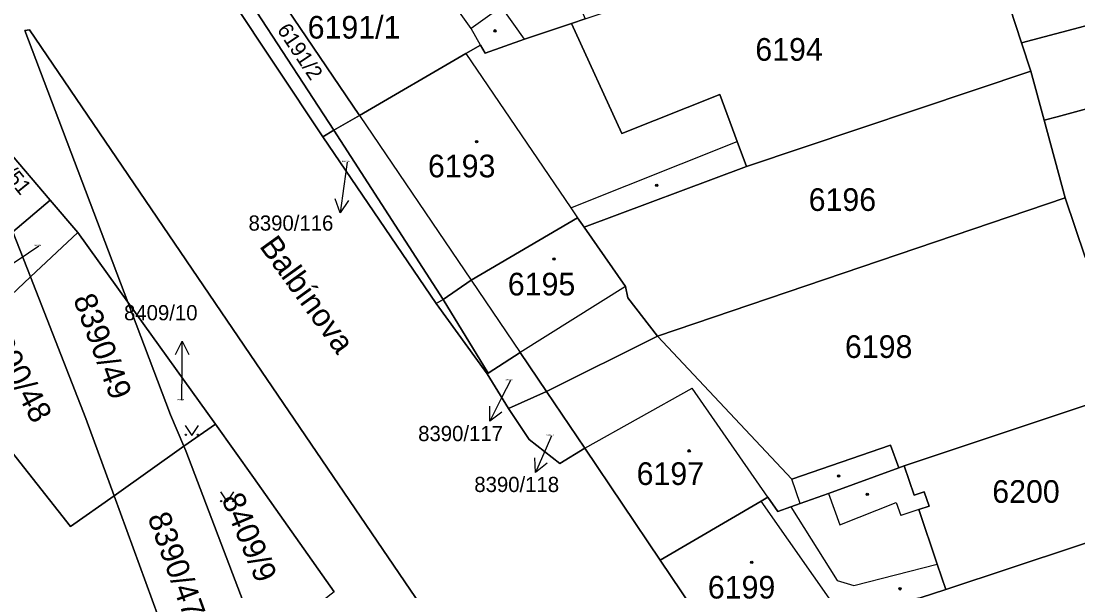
# Model space of a CAD drawing. Extents: x -596233 to -595156, y -1161235 to -1159375.
# Drawn here: x -595583.4 to -595504.1, y -1160142 to -1160099.2 of the extents above; entities that cross this region are included whole.
import ezdxf

# ---------------------------------------------------------------- set-up
doc = ezdxf.new("R2010")
doc.units = 0
for name, color, linetype in [('KN_CAR_KR', 7, 'Continuous'), ('KN_KULTURY', 7, 'Continuous'), ('KN_PARC_CIS_POM', 7, 'Continuous'), ('KN_PARC_CIS_POZ', 7, 'Continuous'), ('KN_PARC_CIS_STAV', 7, 'Continuous'), ('KN_PARC_PLOCHA', 7, 'Continuous'), ('KN_ULICE', 7, 'Continuous'), ('PARC_C_SIPKA', 7, 'Continuous'), ('parcely_l', 7, 'Continuous')]:
    doc.layers.add(name, color=color, linetype=linetype)

msp = doc.modelspace()

# ---------------------------------------------------------------- linework, layer by layer
at = {"layer": 'KN_CAR_KR'}
for points in [[(-595549.61, -1160099.76), (-595552.49, -1160095.71)], [(-595547.32, -1160098.14), (-595549.61, -1160099.76)], [(-595545.6, -1160100.56), (-595547.32, -1160098.14)], [(-595548.9, -1160101.01), (-595549.61, -1160099.76)], [(-595550, -1160101.65), (-595542.13, -1160113.23)], [(-595557.97, -1160106.28), (-595549.6, -1160118.64)], [(-595542.13, -1160113.23), (-595529.67, -1160108.24)], [(-595542.13, -1160113.23), (-595541.63, -1160113.97)], [(-595549.6, -1160118.64), (-595545.92, -1160124.07)], [(-595538.03, -1160119.12), (-595545.92, -1160124.07)], [(-595541.08, -1160131.24), (-595533.04, -1160126.75)], [(-595527.35, -1160134.93), (-595533.04, -1160126.75)], [(-595524.93, -1160135.4), (-595525.57, -1160133.58)], [(-595522.82, -1160134.64), (-595521.97, -1160136.99)], [(-595521.89, -1160143.76), (-595527.87, -1160135.23)], [(-595521.97, -1160136.99), (-595517.73, -1160135.32)], [(-595517.73, -1160135.32), (-595517.39, -1160136.31)], [(-595525.64, -1160135.66), (-595522.17, -1160141.18)], [(-595516.03, -1160135.85), (-595517.39, -1160136.31)], [(-595520.92, -1160141.54), (-595514.65, -1160139.95)], [(-595522.17, -1160141.18), (-595520.92, -1160141.54)]]:
    msp.add_lwpolyline(points, dxfattribs=at)
at = {"layer": 'KN_KULTURY'}
for points in [[(-595571.0518, -1160129.5416), (-595570.5518, -1160130.2916), (-595570.0518, -1160129.5416)], [(-595568.4018, -1160134.5216), (-595567.9018, -1160135.2716), (-595567.4018, -1160134.5216)]]:
    msp.add_lwpolyline(points, dxfattribs=at)
for centre, radius in [((-595547.82, -1160099.94), 0.09), ((-595547.82, -1160099.94), 0.0398), ((-595549.2, -1160108.25), 0.09), ((-595549.2, -1160108.25), 0.0398), ((-595535.69, -1160111.53), 0.09), ((-595535.69, -1160111.53), 0.0398), ((-595543.4, -1160117.06), 0.09), ((-595543.4, -1160117.06), 0.0398), ((-595571.002, -1160130.2414), 0.05), ((-595570.1026, -1160130.2414), 0.05), ((-595533.26, -1160131.45), 0.09), ((-595533.26, -1160131.45), 0.0398), ((-595522.05, -1160133.33), 0.09), ((-595522.05, -1160133.33), 0.0398), ((-595519.9, -1160134.72), 0.09), ((-595519.9, -1160134.72), 0.0398), ((-595568.352, -1160135.2214), 0.05), ((-595567.4526, -1160135.2214), 0.05), ((-595528.57, -1160139.81), 0.09), ((-595528.57, -1160139.81), 0.0398), ((-595517.44, -1160141.8), 0.09), ((-595517.44, -1160141.8), 0.0398)]:
    msp.add_circle(centre, radius, dxfattribs=at)
at = {"layer": 'KN_PARC_PLOCHA'}
for points in [[(-595549.64, -1160148.55), (-595564.1, -1160127.27), (-595565.76, -1160124.85), (-595582.73, -1160099.87), (-595583.07, -1160099.91), (-595575.35, -1160120.3), (-595579.1, -1160115.07), (-595581.17, -1160112.64), (-595587.75, -1160104.93), (-595588.65, -1160103.88), (-595596.92, -1160093.72), (-595594.91, -1160092.03), (-595603, -1160081.3), (-595620.32, -1160057.13), (-595623.36, -1160054.01), (-595633.09, -1160043.93), (-595632.45, -1160042.31), (-595632.71, -1160040.02), (-595634.71, -1160027.75)], [(-595612.54, -1160030.12), (-595610.47, -1160035.3), (-595608.5, -1160040.25), (-595606.74, -1160044.26), (-595606.38, -1160045.31), (-595603.51, -1160044.09), (-595588.56, -1160066.06), (-595560.72, -1160107.88), (-595552.22, -1160120.4), (-595548.4, -1160125.66), (-595546.8, -1160128.27), (-595545.26, -1160130.59), (-595542.95, -1160132.41), (-595541.08, -1160131.24), (-595535.43, -1160139.64), (-595529.87, -1160147.93)], [(-595593.2, -1160156.17), (-595606.42, -1160122.44), (-595611.61, -1160106.78), (-595602.05, -1160098.15), (-595596.92, -1160093.72), (-595588.65, -1160103.88), (-595605.14, -1160118.82), (-595600.62, -1160124.08), (-595589.35, -1160113.86), (-595586.2, -1160116.91), (-595583.97, -1160115.01), (-595582.65, -1160118.39), (-595589.39, -1160124.76), (-595579.66, -1160137.12), (-595576.39, -1160134.82), (-595570.69, -1160150.44)], [(-595559.87, -1160142.02), (-595565.93, -1160133.44), (-595568.79, -1160129.45), (-595575.35, -1160120.3), (-595583.07, -1160099.91), (-595582.73, -1160099.87), (-595565.76, -1160124.85), (-595564.1, -1160127.27), (-595549.64, -1160148.55)]]:
    msp.add_lwpolyline(points, dxfattribs=at)
for points in [[(-595583.34, -1160071.37), (-595579.45, -1160077.36), (-595575.55, -1160083.36), (-595569.47, -1160092.7), (-595565.68, -1160098.54), (-595559.91, -1160107.4), (-595560.72, -1160107.88), (-595588.56, -1160066.06), (-595587.37, -1160065.18)], [(-595483.31, -1160092.12), (-595492.44, -1160096.53), (-595496.33, -1160097.66), (-595508.33, -1160100.85), (-595510.09, -1160095.47), (-595498.92, -1160092.12), (-595494.99, -1160090.94), (-595485.96, -1160086.6)], [(-595510.09, -1160095.47), (-595508.33, -1160100.85), (-595507.64, -1160102.96), (-595528.97, -1160110.11), (-595529.67, -1160108.24), (-595530.97, -1160104.72), (-595538.31, -1160107.64), (-595542.07, -1160099.38), (-595541.06, -1160099.04), (-595513.79, -1160089.94), (-595512.1, -1160089.31)], [(-595541.06, -1160099.04), (-595542.07, -1160099.38), (-595545.6, -1160100.56), (-595548.55, -1160101.62), (-595548.9, -1160101.01), (-595550, -1160101.65), (-595557.97, -1160106.28), (-595563.93, -1160097.48), (-595555.31, -1160092.47), (-595553.22, -1160091.23), (-595551.57, -1160090.25), (-595550.89, -1160091.53), (-595547.99, -1160090.63), (-595545.11, -1160089.62)], [(-595480.67, -1160097.61), (-595489.92, -1160102.05), (-595493.77, -1160103.14), (-595505.67, -1160106.38), (-595506.64, -1160106.65), (-595507.64, -1160102.96), (-595508.33, -1160100.85), (-595496.33, -1160097.66), (-595492.44, -1160096.53), (-595483.31, -1160092.12)], [(-595557.97, -1160106.28), (-595559.91, -1160107.4), (-595565.68, -1160098.54), (-595563.93, -1160097.48)], [(-595528.97, -1160110.11), (-595541.14, -1160114.67), (-595541.63, -1160113.97), (-595549.6, -1160118.64), (-595551.71, -1160120.1), (-595559.91, -1160107.4), (-595557.97, -1160106.28), (-595550, -1160101.65), (-595548.9, -1160101.01), (-595548.55, -1160101.62), (-595545.6, -1160100.56), (-595542.07, -1160099.38), (-595538.31, -1160107.64), (-595530.97, -1160104.72), (-595529.67, -1160108.24)], [(-595506.64, -1160106.65), (-595505.05, -1160112.47), (-595535.63, -1160122.84), (-595537.86, -1160119.98), (-595538.03, -1160119.12), (-595541.14, -1160114.67), (-595528.97, -1160110.11), (-595507.64, -1160102.96)], [(-595489.24, -1160113.06), (-595503.56, -1160116.93), (-595505.05, -1160112.47), (-595506.64, -1160106.65), (-595505.67, -1160106.38), (-595493.77, -1160103.14)], [(-595581.17, -1160112.64), (-595583.97, -1160115.01), (-595586.52, -1160108.46), (-595587.75, -1160104.93)], [(-595551.71, -1160120.1), (-595552.22, -1160120.4), (-595560.72, -1160107.88), (-595559.91, -1160107.4)], [(-595503.56, -1160116.93), (-595500.21, -1160126.94), (-595500.78, -1160127.13), (-595501.48, -1160127.36), (-595502.43, -1160127.68), (-595517.13, -1160132.58), (-595517.53, -1160132.72), (-595518.16, -1160131.03), (-595525.57, -1160133.58), (-595535.63, -1160122.84), (-595505.05, -1160112.47)], [(-595579.1, -1160115.07), (-595582.65, -1160118.39), (-595583.97, -1160115.01), (-595581.17, -1160112.64)], [(-595541.14, -1160114.67), (-595538.03, -1160119.12), (-595537.86, -1160119.98), (-595535.63, -1160122.84), (-595543.95, -1160126.99), (-595545.92, -1160124.07), (-595548.34, -1160125.62), (-595551.71, -1160120.1), (-595549.6, -1160118.64), (-595541.63, -1160113.97)], [(-595575.35, -1160120.3), (-595572.15, -1160128.75), (-595571.15, -1160131.11), (-595576.39, -1160134.82), (-595578.51, -1160129.03), (-595582.65, -1160118.39), (-595579.1, -1160115.07)], [(-595576.39, -1160134.82), (-595579.66, -1160137.12), (-595589.39, -1160124.76), (-595582.65, -1160118.39), (-595578.51, -1160129.03)], [(-595568.79, -1160129.45), (-595571.15, -1160131.11), (-595572.15, -1160128.75), (-595575.35, -1160120.3)], [(-595543.95, -1160126.99), (-595546.8, -1160128.27), (-595548.4, -1160125.66), (-595552.22, -1160120.4), (-595551.71, -1160120.1), (-595548.34, -1160125.62), (-595545.92, -1160124.07)], [(-595517.53, -1160132.72), (-595522.82, -1160134.64), (-595524.93, -1160135.4), (-595525.64, -1160135.66), (-595526.62, -1160136.01), (-595527.35, -1160134.93), (-595527.87, -1160135.23), (-595535.43, -1160139.64), (-595541.08, -1160131.24), (-595543.95, -1160126.99), (-595535.63, -1160122.84), (-595525.57, -1160133.58), (-595518.16, -1160131.03)], [(-595541.08, -1160131.24), (-595542.95, -1160132.41), (-595545.26, -1160130.59), (-595546.8, -1160128.27), (-595543.95, -1160126.99)], [(-595499.51, -1160133.2), (-595498.35, -1160136.66), (-595499.31, -1160136.98), (-595514.01, -1160141.86), (-595514.65, -1160139.95), (-595516.03, -1160135.85), (-595515.27, -1160135.6), (-595515.63, -1160134.52), (-595516.39, -1160134.78), (-595517.13, -1160132.58), (-595502.43, -1160127.68), (-595501.48, -1160127.36)], [(-595559.87, -1160142.02), (-595565.36, -1160146.3), (-595571, -1160131.45), (-595571.15, -1160131.11), (-595568.79, -1160129.45), (-595565.93, -1160133.44)], [(-595565.36, -1160146.3), (-595570.69, -1160150.44), (-595576.39, -1160134.82), (-595571.15, -1160131.11), (-595571, -1160131.45)], [(-595514.01, -1160141.86), (-595515.93, -1160142.47), (-595519.88, -1160143.31), (-595521.14, -1160143.58), (-595521.89, -1160143.76), (-595529.87, -1160147.93), (-595535.43, -1160139.64), (-595527.87, -1160135.23), (-595527.35, -1160134.93), (-595526.62, -1160136.01), (-595525.64, -1160135.66), (-595524.93, -1160135.4), (-595522.82, -1160134.64), (-595517.53, -1160132.72), (-595517.13, -1160132.58), (-595516.39, -1160134.78), (-595515.63, -1160134.52), (-595515.27, -1160135.6), (-595516.03, -1160135.85), (-595514.65, -1160139.95)], [(-595497.56, -1160139.01), (-595495.51, -1160145.09), (-595495.18, -1160146.06), (-595496.17, -1160146.35), (-595505.79, -1160149.53), (-595508.85, -1160150.5), (-595509.58, -1160148.25), (-595513.41, -1160148.59), (-595515.93, -1160142.47), (-595514.01, -1160141.86), (-595499.31, -1160136.98), (-595498.35, -1160136.66)]]:
    msp.add_lwpolyline(points, close=True, dxfattribs=at)
at = {"layer": 'PARC_C_SIPKA'}
for points in [[(-595558.91, -1160109.78), (-595559.16, -1160111.6), (-595559.4344, -1160113.5912)], [(-595558.8025, -1160112.6688), (-595559.4344, -1160113.5912), (-595559.7932, -1160112.5323)], [(-595582.03, -1160116.09), (-595582.81, -1160116.62), (-595584.4777, -1160117.742)], [(-595571.7807, -1160124.2154), (-595571.2715, -1160123.2201), (-595570.7807, -1160124.2247)], [(-595571.31, -1160127.65), (-595571.29, -1160125.23), (-595571.2715, -1160123.2201)], [(-595546.66, -1160126.16), (-595547.3, -1160127.43), (-595548.2184, -1160129.2179)], [(-595547.3167, -1160128.5569), (-595548.2184, -1160129.2179), (-595548.2062, -1160128.0999)], [(-595543.57, -1160130.32), (-595543.97, -1160131.24), (-595544.7753, -1160133.0816)], [(-595543.9165, -1160132.3657), (-595544.7753, -1160133.0816), (-595544.8328, -1160131.9651)]]:
    msp.add_lwpolyline(points, dxfattribs=at)
at = {"layer": 'parcely_l'}
for points in [[(-595560.72, -1160107.88), (-595588.56, -1160066.06)], [(-595483.31, -1160092.12), (-595492.44, -1160096.53), (-595496.33, -1160097.66), (-595508.33, -1160100.85)], [(-595510.09, -1160095.47), (-595508.33, -1160100.85)], [(-595557.97, -1160106.28), (-595563.93, -1160097.48)], [(-595565.68, -1160098.54), (-595559.91, -1160107.4)], [(-595541.06, -1160099.04), (-595542.07, -1160099.38)], [(-595575.35, -1160120.3), (-595583.07, -1160099.91), (-595582.73, -1160099.87), (-595565.76, -1160124.85), (-595564.1, -1160127.27), (-595549.64, -1160148.55), (-595547.86, -1160151.1), (-595535.02, -1160170.05), (-595531.59, -1160176.39), (-595528.97, -1160183.55), (-595528.21, -1160186.55), (-595524.38, -1160198.02), (-595520.02, -1160201.88), (-595518.18, -1160207.18), (-595515.46, -1160210.9), (-595520.1, -1160216.4), (-595519.58, -1160217.44), (-595519.36, -1160223.41), (-595519.29, -1160224.66)], [(-595557.97, -1160106.28), (-595550, -1160101.65), (-595548.9, -1160101.01), (-595548.55, -1160101.62), (-595545.6, -1160100.56), (-595542.07, -1160099.38)], [(-595542.07, -1160099.38), (-595538.31, -1160107.64), (-595530.97, -1160104.72), (-595529.67, -1160108.24), (-595528.97, -1160110.11)], [(-595508.33, -1160100.85), (-595507.64, -1160102.96)], [(-595528.97, -1160110.11), (-595507.64, -1160102.96)], [(-595507.64, -1160102.96), (-595506.64, -1160106.65)], [(-595506.64, -1160106.65), (-595505.67, -1160106.38), (-595493.77, -1160103.14)], [(-595587.75, -1160104.93), (-595581.17, -1160112.64)], [(-595559.91, -1160107.4), (-595557.97, -1160106.28)], [(-595505.05, -1160112.47), (-595506.64, -1160106.65)], [(-595560.72, -1160107.88), (-595559.91, -1160107.4)], [(-595551.71, -1160120.1), (-595559.91, -1160107.4)], [(-595552.22, -1160120.4), (-595560.72, -1160107.88)], [(-595528.97, -1160110.11), (-595541.14, -1160114.67)], [(-595505.05, -1160112.47), (-595535.63, -1160122.84)], [(-595503.56, -1160116.93), (-595505.05, -1160112.47)], [(-595581.17, -1160112.64), (-595583.97, -1160115.01)], [(-595579.1, -1160115.07), (-595581.17, -1160112.64)], [(-595541.14, -1160114.67), (-595541.63, -1160113.97), (-595549.6, -1160118.64), (-595551.71, -1160120.1)], [(-595535.63, -1160122.84), (-595537.86, -1160119.98), (-595538.03, -1160119.12), (-595541.14, -1160114.67)], [(-595583.97, -1160115.01), (-595582.65, -1160118.39)], [(-595582.65, -1160118.39), (-595579.1, -1160115.07)], [(-595579.1, -1160115.07), (-595575.35, -1160120.3)], [(-595582.65, -1160118.39), (-595589.39, -1160124.76), (-595579.66, -1160137.12), (-595576.39, -1160134.82)], [(-595576.39, -1160134.82), (-595578.51, -1160129.03), (-595582.65, -1160118.39)], [(-595575.35, -1160120.3), (-595572.15, -1160128.75), (-595571.15, -1160131.11)], [(-595568.79, -1160129.45), (-595575.35, -1160120.3)], [(-595552.22, -1160120.4), (-595551.71, -1160120.1)], [(-595546.8, -1160128.27), (-595548.4, -1160125.66), (-595552.22, -1160120.4)], [(-595551.71, -1160120.1), (-595548.34, -1160125.62), (-595545.92, -1160124.07), (-595543.95, -1160126.99)], [(-595535.63, -1160122.84), (-595543.95, -1160126.99)], [(-595535.63, -1160122.84), (-595525.57, -1160133.58), (-595518.16, -1160131.03), (-595517.53, -1160132.72)], [(-595543.95, -1160126.99), (-595546.8, -1160128.27)], [(-595541.08, -1160131.24), (-595543.95, -1160126.99)], [(-595517.13, -1160132.58), (-595502.43, -1160127.68), (-595501.48, -1160127.36)], [(-595546.8, -1160128.27), (-595545.26, -1160130.59), (-595542.95, -1160132.41), (-595541.08, -1160131.24)], [(-595568.79, -1160129.45), (-595571.15, -1160131.11)], [(-595559.87, -1160142.02), (-595565.93, -1160133.44), (-595568.79, -1160129.45)], [(-595571.15, -1160131.11), (-595576.39, -1160134.82)], [(-595571.15, -1160131.11), (-595571, -1160131.45), (-595565.36, -1160146.3)], [(-595535.43, -1160139.64), (-595541.08, -1160131.24)], [(-595535.43, -1160139.64), (-595527.87, -1160135.23), (-595527.35, -1160134.93), (-595526.62, -1160136.01), (-595525.64, -1160135.66), (-595524.93, -1160135.4), (-595522.82, -1160134.64), (-595517.53, -1160132.72)], [(-595517.53, -1160132.72), (-595517.13, -1160132.58)], [(-595517.13, -1160132.58), (-595516.39, -1160134.78), (-595515.63, -1160134.52), (-595515.27, -1160135.6), (-595516.03, -1160135.85), (-595514.65, -1160139.95), (-595514.01, -1160141.86)], [(-595576.39, -1160134.82), (-595570.69, -1160150.44)], [(-595498.35, -1160136.66), (-595499.31, -1160136.98), (-595514.01, -1160141.86)], [(-595529.87, -1160147.93), (-595535.43, -1160139.64)], [(-595514.01, -1160141.86), (-595515.93, -1160142.47)]]:
    msp.add_lwpolyline(points, dxfattribs=at)

# ---------------------------------------------------------------- texts
at = {"layer": 'KN_PARC_CIS_POM'}
for s, p in [('8390/116', (-595559.2933, -1160109.78)), ('8390/50', (-595582.3633, -1160116.09)), ('8390/117', (-595547.0433, -1160126.16)), ('8409/10', (-595571.6433, -1160127.65)), ('8390/118', (-595543.9533, -1160130.32))]:
    msp.add_text(s, height=0.1, dxfattribs=at).set_placement(p)
at = {"layer": 'KN_PARC_CIS_POZ'}
for s, height, rotation, p in [('6191/2', 1.14, 303.672411, (-595564.2008, -1160099.862)), ('8390/51', 1.14, 308.879592, (-595586.8452, -1160108.0519)), ('8390/49', 1.7, 290.467685, (-595579.4715, -1160120.0411)), ('8390/48', 1.7, 297.666691, (-595586.2812, -1160122.2213)), ('8409/9', 1.7, 292.627988, (-595568.3532, -1160135.0442)), ('8390/47', 1.7, 289.946742, (-595573.8931, -1160136.4133))]:
    msp.add_text(s, height=height, rotation=rotation, dxfattribs=at).set_placement(p)
for s, height, p in [('6194', 1.7, (-595528.2966, -1160102.18)), ('6196', 1.7, (-595524.2966, -1160113.45)), ('8390/116', 1.14, (-595566.3, -1160114.93)), ('8409/10', 1.14, (-595575.6375, -1160121.6543)), ('6198', 1.7, (-595521.5766, -1160124.48)), ('8390/117', 1.14, (-595553.58, -1160130.72)), ('8390/118', 1.14, (-595549.37, -1160134.54)), ('6200', 1.7, (-595510.5266, -1160135.35))]:
    msp.add_text(s, height=height, dxfattribs=at).set_placement(p)
at = {"layer": 'KN_PARC_CIS_STAV'}
for s, p in [('6191/1', (-595561.8666, -1160100.52)), ('6193', (-595552.8466, -1160110.93)), ('6195', (-595546.8566, -1160119.79)), ('6197', (-595537.1966, -1160134.01)), ('6199', (-595531.8566, -1160142.53))]:
    msp.add_text(s, height=1.7, dxfattribs=at).set_placement(p)
at = {"layer": 'KN_ULICE'}
msp.add_text('Balbínova', height=1.7, rotation=305.789383, dxfattribs=at).set_placement((-595565.5375, -1160116.1015))

doc.saveas('drawing.dxf')
